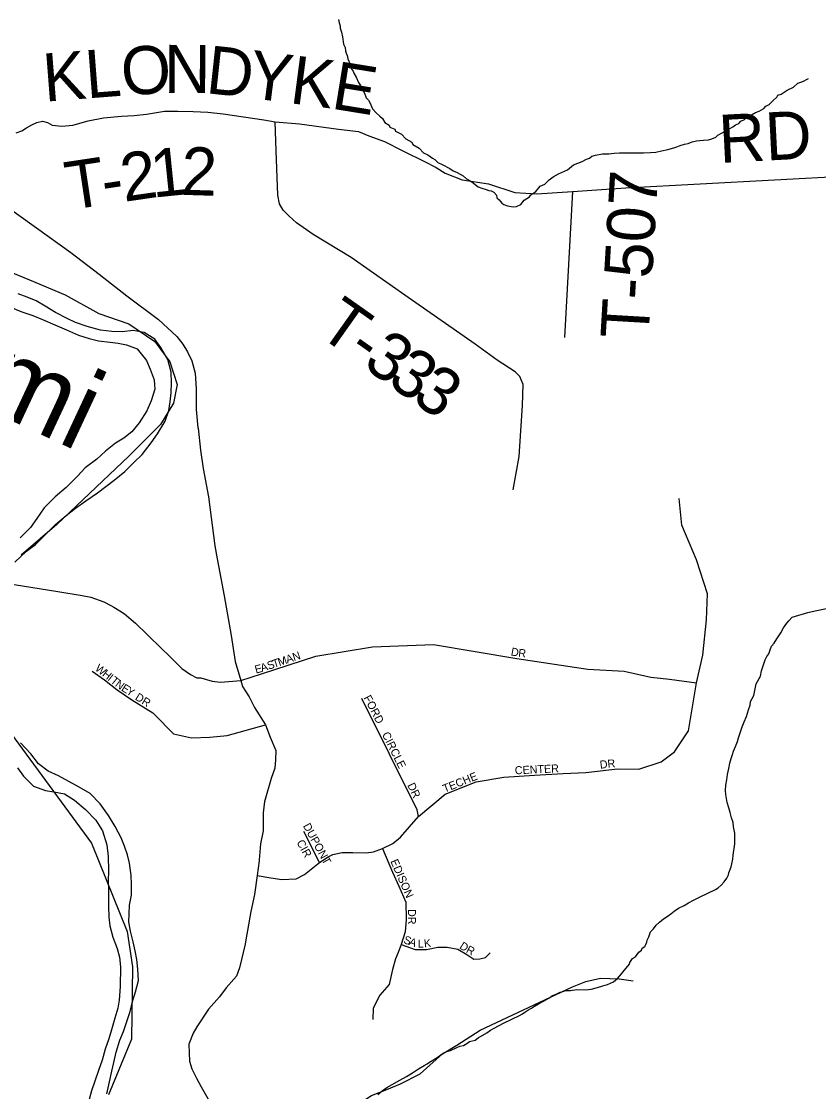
# Model space of a CAD drawing. Extents: x 1310247 to 1664935, y 235267 to 584339.
# Drawn here: x 1469473 to 1474448, y 423634 to 430317 of the extents above; entities that cross this region are included whole.
import ezdxf

# ---------------------------------------------------------------- set-up
doc = ezdxf.new("R2010")
doc.units = 0
for name, color, linetype in [('GM_X_Major_River', 7, 'Continuous'), ('GM_X_Major_River_Text', 7, 'Continuous'), ('GM_X_Minor_River', 7, 'Continuous'), ('GM_X_State_Route', 7, 'Continuous'), ('GM_X_Township', 7, 'Continuous'), ('GM_X_Township_Road', 7, 'Continuous'), ('GM_X_Township_Road_Text', 7, 'Continuous'), ('GM_X_Township_Subdivision', 7, 'Continuous'), ('GM_X_Township_Subdivision_Text', 7, 'Continuous'), ('GM_X_US_Route', 7, 'Continuous')]:
    doc.layers.add(name, color=color, linetype=linetype)

msp = doc.modelspace()

# ---------------------------------------------------------------- linework, layer by layer
at = {"layer": 'GM_X_Major_River'}
for points in [[(1470305.7, 428332.2), (1470238.5, 428373.8), (1470170.6, 428387.2), (1470102.3, 428378.6), (1470036.2, 428380), (1469966.2, 428389.4), (1469882.5, 428411.2), (1469810.9, 428436.8), (1469757.4, 428462), (1469686, 428499.6), (1469620.8, 428539.1), (1469565.4, 428572.4), (1469509.7, 428595.6), (1469452.1, 428616.9)], [(1469332.6, 428563.1), (1469475.7, 428504), (1469543.3, 428480.5), (1469604.9, 428455.1), (1469682.4, 428423.4), (1469753.8, 428391.8), (1469829.3, 428358.1), (1469894.9, 428336.7), (1469954.8, 428323.4), (1470026.7, 428313.9), (1470076.7, 428308.8), (1470128.6, 428297.7), (1470196.2, 428272.2), (1470252.7, 428200.8), (1470275.6, 428146.1), (1470302.2, 428079.3), (1470304.9, 428021), (1470283.3, 427947.1), (1470255.9, 427885.5), (1470208.1, 427810.1), (1470162.8, 427754.8), (1470111.8, 427715.7), (1470059, 427682.7), (1469997.8, 427633.7), (1469942.6, 427584.6), (1469871.2, 427529.9), (1469822, 427476.7), (1469752.3, 427407.8), (1469682.9, 427349), (1469615.2, 427280.1), (1469569.7, 427212.8), (1469530.4, 427157.3), (1469464.8, 427092.4)], [(1469431.4, 426940.5), (1469505.1, 427009.3), (1469560.1, 427050.3), (1469627.7, 427117.2), (1469685.1, 427176.3), (1469752.5, 427231.1), (1469809.6, 427278.1), (1469874.7, 427323), (1469948, 427373.7), (1469999, 427412.8), (1470051.9, 427451.9), (1470119.3, 427506.7), (1470174.7, 427563.8), (1470225.8, 427613), (1470281.6, 427686.1), (1470322.9, 427741.5), (1470370.7, 427820.8), (1470392.2, 427888.7), (1470401.4, 427942.7), (1470406.7, 427998.8), (1470410, 428061), (1470407.5, 428127.3), (1470387.1, 428206.1), (1470342.7, 428281.3), (1470305.7, 428332.2)], [(1470006.1, 423621.1), (1470021.8, 423695.1), (1470037.3, 423763), (1470050.5, 423817), (1470063.9, 423881), (1470087.6, 423954.8), (1470110.9, 424010.5), (1470128.1, 424066.4), (1470151.7, 424134.2), (1470167, 424196.1), (1470184.4, 424258), (1470204, 424327.9), (1470199.5, 424398.3), (1470192.8, 424458.7), (1470182, 424513.1), (1470171.2, 424569.6), (1470154.6, 424636.2), (1470143.9, 424694.7), (1470145, 424744.9), (1470148.2, 424799), (1470159.6, 424861), (1470159.1, 424929.3), (1470158.2, 424983.6), (1470147.9, 425060.1), (1470135, 425112.6), (1470116.2, 425167.2), (1470095.3, 425219.8), (1470058.7, 425288.9), (1470016.1, 425358), (1469963.6, 425431.4), (1469902.9, 425496.9), (1469833.6, 425534.5), (1469768.2, 425570), (1469704.8, 425605.4), (1469639.3, 425634.9), (1469580.2, 425680.3), (1469531.5, 425743.5), (1469466.9, 425813.1)], [(1469447.4, 425656.9), (1469486.3, 425603.9), (1469549.1, 425542.3), (1469622.7, 425514.7), (1469674.6, 425505.6), (1469742.5, 425494.2), (1469803.8, 425454.8), (1469872.6, 425395.1), (1469937.3, 425329.5), (1469977.9, 425262.4), (1470006.1, 425175.5), (1470014.5, 425103), (1470016.6, 425014.6)], [(1470016.6, 425014.6), (1470015.2, 424948.3), (1470016, 424894.1), (1470016.9, 424843.9), (1470015.7, 424791.7), (1470018.2, 424723.4), (1470025.1, 424669), (1470043.6, 424598.3), (1470070.1, 424527.5), (1470084.9, 424473), (1470091.6, 424412.6), (1470088.9, 424290.1), (1470083.1, 424205.9), (1470074, 424155.9), (1470056.5, 424092), (1470034.9, 424020.1), (1470017.6, 423964.2), (1469996.2, 423898.4), (1469976.6, 423830.5), (1469953.2, 423766.8), (1469910.3, 423639.1), (1469888.6, 423561.2)]]:
    msp.add_lwpolyline(points, dxfattribs=at)
at = {"layer": 'GM_X_Minor_River'}
for points in [[(1471450.8, 430330.2), (1471456.2, 430308), (1471461.8, 430289.8), (1471461.4, 430275.8), (1471470.8, 430249.5), (1471476.1, 430221.4), (1471482.9, 430175.1), (1471492.4, 430154.8), (1471495.9, 430132.7), (1471499.5, 430118.6), (1471505.2, 430104.4), (1471510.7, 430084.2), (1471516.4, 430070.1), (1471525.8, 430047.8), (1471531.2, 430023.6), (1471542.8, 430007.3), (1471546.5, 429993.2), (1471561.9, 429968.7), (1471577.1, 429936.3), (1471588.7, 429918), (1471592.3, 429901.8), (1471604, 429887.5), (1471613.5, 429869.2), (1471624.8, 429840.9), (1471638.5, 429826.5), (1471648.1, 429810.2), (1471663.2, 429771.8), (1471686.6, 429747.1), (1471710.2, 429726.5), (1471725.8, 429710.1), (1471741.2, 429685.6), (1471766.9, 429668.9), (1471772.6, 429656.8), (1471802.3, 429644), (1471808, 429631.8), (1471845.7, 429612.8), (1471871, 429584.1), (1471908.6, 429563.1), (1471916.2, 429548.8), (1471955.8, 429525.8), (1471983.1, 429497), (1472008.9, 429484.3), (1472038.4, 429463.5), (1472052.2, 429455.1), (1472071.8, 429436.6), (1472099.6, 429423.8), (1472147.1, 429398.6), (1472166.7, 429384), (1472192.5, 429373.3), (1472230.1, 429352.3), (1472249.7, 429333.8), (1472277.4, 429319), (1472291.2, 429308.7)], [(1472291.2, 429308.7), (1472305, 429298.3), (1472322.6, 429283.8), (1472346.5, 429275.2), (1472372.4, 429268.5), (1472390.3, 429262), (1472404.2, 429259.6), (1472422.1, 429251.2), (1472437.6, 429232.7), (1472439.2, 429216.7), (1472455, 429204.2), (1472470.5, 429181.8), (1472484.3, 429173.4), (1472506.1, 429164.8), (1472542.1, 429159.9), (1472562.2, 429161.4), (1472588.6, 429174.7), (1472611.3, 429200.1), (1472643.9, 429221.3), (1472652.3, 429235.1), (1472682.9, 429254.3), (1472709.8, 429287.7), (1472740.2, 429300.9), (1472767, 429328.3), (1472791.5, 429347.7), (1472824, 429364.8), (1472880.9, 429391.4), (1472917.8, 429422.5), (1472972.4, 429443.1), (1472998.8, 429456.4), (1473017.1, 429464), (1473033.4, 429475.5), (1473055.7, 429483), (1473100, 429489.8), (1473138.1, 429490.8), (1473172.3, 429493.9), (1473204.4, 429497.1), (1473246.5, 429496), (1473312.7, 429496.3), (1473354.8, 429497.2), (1473399, 429498), (1473431.1, 429501.2), (1473467.5, 429510.2), (1473507.8, 429517.2), (1473544.1, 429528.3), (1473562.3, 429533.8), (1473584.6, 429543.2), (1473610.9, 429550.6), (1473633.1, 429556), (1473659.4, 429565.3), (1473685.7, 429572.6), (1473705.7, 429574.1), (1473729.8, 429575.5), (1473760, 429578.7), (1473782.2, 429584.1), (1473806.6, 429595.5), (1473818.9, 429607.2), (1473841.2, 429618.6), (1473869.7, 429633.9), (1473883.9, 429641.6), (1473912.4, 429658.8), (1473928.8, 429672.5), (1473949.1, 429679.9), (1473963.5, 429693.6), (1473985.8, 429705), (1474004.3, 429720.5), (1474028.7, 429733.9), (1474053.1, 429749.3), (1474077.4, 429756.7), (1474091.6, 429764.3), (1474105.9, 429774), (1474118.3, 429787.7), (1474138.6, 429799.1), (1474163.3, 429824.5), (1474187.9, 429843.9), (1474194.2, 429855.8), (1474214.4, 429863.3), (1474226.7, 429871), (1474251.2, 429888.3), (1474291.8, 429907.3), (1474318.5, 429932.7), (1474342.7, 429940), (1474356.9, 429945.7), (1474373.2, 429955.3), (1474385.4, 429961)], [(1473901.3, 425037.8), (1473905.8, 425057.7), (1473912.5, 425085.6), (1473915.2, 425111.5), (1473925, 425181.4), (1473925.7, 425207.4), (1473924.2, 425229.5), (1473924.7, 425247.5), (1473917.7, 425287.8), (1473914.3, 425313.9), (1473905.1, 425344.2), (1473895.9, 425376.5), (1473886.6, 425406.8), (1473877.4, 425439.1), (1473872.1, 425465.2), (1473868.7, 425489.4), (1473867.3, 425515.5), (1473868.1, 425547.5), (1473875, 425581.3), (1473879.9, 425615.3), (1473886.8, 425651.2), (1473893.7, 425685), (1473902.5, 425714.9), (1473911.1, 425738.7), (1473917.7, 425760.5), (1473928.4, 425790.3), (1473941.2, 425820), (1473947.9, 425843.9), (1473958.7, 425875.6), (1473971.6, 425911.4), (1473982.5, 425943.1), (1473997.4, 425976.8), (1474010.5, 426018.5), (1474021.2, 426048.3), (1474023.8, 426070.3), (1474042.8, 426107.8), (1474058.7, 426181.5), (1474086, 426228.9), (1474090.9, 426262.8), (1474114.6, 426330.3), (1474125.2, 426352.1), (1474137.7, 426367.8), (1474146.3, 426393.6), (1474152.9, 426415.4), (1474171.4, 426435), (1474188.2, 426462.6), (1474211.2, 426500), (1474228, 426529.7), (1474248.8, 426559.2), (1474261.2, 426574.9), (1474283.8, 426596.3), (1474380.9, 426625.8), (1474427.3, 426636.6), (1474497.8, 426650.8)], [(1471697.3, 423617), (1471723.9, 423638.4), (1471752.5, 423659.7), (1471833.9, 423705.6), (1471876.6, 423728.5), (1471913.3, 423751.6), (1471950, 423776.7), (1471986.6, 423797.8), (1472004.9, 423807.3), (1472019.3, 423819), (1472039.6, 423830.5), (1472053.9, 423840.1), (1472068.1, 423847.7), (1472104.9, 423874.8), (1472121.2, 423882.4), (1472151.5, 423891.6), (1472190.1, 423910.6), (1472208.3, 423918.2), (1472232.5, 423921.6), (1472252.8, 423935), (1472269.2, 423946.6), (1472305.5, 423955.7), (1472324, 423971.2), (1472376.9, 424001.9), (1472399.3, 424017.4), (1472423.7, 424030.7), (1472480.7, 424061.3), (1472582.1, 424108.7), (1472600.5, 424120.3), (1472614.8, 424129.9), (1472633.2, 424143.5), (1472655.5, 424154.9), (1472675.9, 424168.4), (1472700.3, 424181.8), (1472730.8, 424199), (1472763.4, 424218.2), (1472787.9, 424233.6), (1472806.1, 424241.1), (1472834.5, 424254.4), (1472850.7, 424260), (1472870.9, 424265.5), (1472899, 424266.7), (1472939.3, 424271.7), (1472993.4, 424270.3), (1473011.5, 424271.8), (1473029.5, 424273.3), (1473067.9, 424284.3), (1473100.3, 424295.5), (1473130.6, 424302.7), (1473148.9, 424312.3), (1473167.1, 424319.8), (1473179.4, 424329.5), (1473193.7, 424341.1), (1473206.1, 424354.8), (1473218.5, 424370.5), (1473235.1, 424390.1), (1473257.8, 424417.6), (1473268.1, 424429.3), (1473270.4, 424441.3), (1473287.1, 424464.9), (1473305.4, 424476.4), (1473326.2, 424506), (1473342.6, 424517.5), (1473346.9, 424529.4), (1473363.2, 424541), (1473369.6, 424552.9), (1473375.9, 424566.7), (1473378.3, 424580.7), (1473388.8, 424600.5), (1473399.6, 424632.2), (1473418.2, 424651.8), (1473434.8, 424673.4), (1473455.3, 424692.9), (1473479.9, 424712.3), (1473502.3, 424727.7), (1473524.8, 424745.1), (1473547.3, 424760.6), (1473573.9, 424779.9), (1473608.4, 424797), (1473636.9, 424812.3), (1473667.4, 424829.6), (1473708, 424850.5), (1473805.4, 424896.1), (1473821.8, 424907.7), (1473840.2, 424923.2), (1473858.8, 424944.7), (1473875.5, 424968.3), (1473886, 424988.1), (1473888.3, 425000.1), (1473901.3, 425037.8)]]:
    msp.add_lwpolyline(points, dxfattribs=at)
at = {"layer": 'GM_X_State_Route'}
for points in [[(1469095.9, 426858.4), (1469165.4, 426845.9), (1469313.7, 426820.6), (1469428.6, 426801), (1469699.9, 426757.8), (1469851.6, 426731.7)], [(1469851.6, 426731.7), (1469905.3, 426722.4), (1469986.6, 426692.3), (1470030.4, 426670.3), (1470049.8, 426660.5), (1470086.7, 426637.5)], [(1470086.7, 426637.5), (1470116.8, 426618.7), (1470185.3, 426558.7), (1470257.6, 426488.6), (1470350.8, 426397.5)], [(1470350.8, 426397.5), (1470390.4, 426358.8), (1470474.4, 426276.4), (1470527.4, 426238.9), (1470567, 426217.8), (1470592.5, 426218.6), (1470663.1, 426197), (1470715.8, 426191.8), (1470842.2, 426201.7)]]:
    msp.add_lwpolyline(points, dxfattribs=at)
at = {"layer": 'GM_X_Township'}
for points in [[(1469238.4, 428820.6), (1469524.2, 428704), (1469745.8, 428610.7), (1469955.7, 428494), (1470142.3, 428429.8), (1470305.6, 428319), (1470398.9, 428190.7), (1470445.5, 428050.7), (1470422.2, 427934.1), (1470340.5, 427799.9), (1470142.3, 427601.6), (1469693.2, 427175.9), (1469471.6, 426983.4)], [(1469238.4, 428820.6), (1469524.2, 428704), (1469745.8, 428610.7), (1469955.7, 428494), (1470142.3, 428429.8), (1470305.6, 428319), (1470398.9, 428190.7), (1470445.5, 428050.7), (1470422.2, 427934.1), (1470340.5, 427799.9), (1470142.3, 427601.6), (1469693.2, 427175.9), (1469471.6, 426983.4)], [(1469334.6, 425967.8), (1469910.6, 425185.2), (1470132.9, 424633.7), (1470167, 424414.5), (1470160.7, 423961.2), (1470016.3, 423614.6)], [(1469334.6, 425967.8), (1469910.6, 425185.2), (1470132.9, 424633.7), (1470167, 424414.5), (1470160.7, 423961.2), (1470016.3, 423614.6)]]:
    msp.add_lwpolyline(points, dxfattribs=at)
at = {"layer": 'GM_X_Township_Road'}
for points in [[(1469440.9, 429622.3), (1469474.7, 429634.2), (1469505.1, 429653.7), (1469537.4, 429671.1), (1469568.4, 429685.7), (1469605.3, 429695.3), (1469635.2, 429686.4), (1469665.4, 429670.5), (1469724.4, 429664), (1469794, 429669.4), (1469888.7, 429697.1), (1469984.6, 429716.2), (1470098.4, 429725.4), (1470175.5, 429729.9), (1470253.4, 429738.3), (1470365.3, 429756.8), (1470449.3, 429757.1), (1470545.3, 429755.2), (1470636.8, 429750.6), (1470731.5, 429740.6), (1470985.6, 429703.6), (1471056.8, 429691), (1471207.8, 429676.8), (1471451.8, 429644), (1471575.8, 429630.4), (1471641.7, 429603.3), (1471738.6, 429568.4), (1471853, 429508.4), (1471988.6, 429442.4), (1472060.3, 429405.6), (1472117.3, 429370.6), (1472224.4, 429328.3), (1472387.8, 429302.9), (1472551.1, 429248.1), (1472689.3, 429241.5), (1472912.7, 429255.8), (1473185.4, 429274)], [(1472542.7, 427393.2), (1472578.5, 427600.5), (1472590.4, 427761.5), (1472599.4, 427918.1), (1472603.8, 428050.8), (1472582.9, 428100), (1472554.6, 428128.3), (1472441.3, 428202.9), (1472304.1, 428302), (1471886.9, 428592.7), (1471531.7, 428844), (1471293.2, 428985.8), (1471188.7, 429060.1), (1471143.5, 429101.2), (1471106.3, 429138.1), (1471083.2, 429178.6), (1471072.3, 429233), (1471063.5, 429509), (1471056.8, 429691)], [(1473185.4, 429274), (1473244.5, 429278), (1475100.5, 429377.4), (1475907.9, 429432.7)], [(1472912.7, 429255.8), (1472862.9, 428343.4)], [(1470831.3, 423140.9), (1470891.3, 423166), (1470958, 423185), (1471032.1, 423205.6), (1471113, 423233.1), (1471181.2, 423264.3), (1471259.5, 423318.8), (1471329.8, 423369.6), (1471418.1, 423459.7), (1471487.4, 423500.5), (1471578.9, 423557.5), (1471658.1, 423609.4), (1471753.2, 423647.4), (1471838.9, 423683.2), (1471960.5, 423744.7), (1472101.3, 423870.1), (1472189.6, 423923.9), (1472335.5, 424017.3), (1472911.3, 424288.2), (1472996, 424322.2), (1473086.3, 424342.2), (1473204.1, 424339.4), (1473289.6, 424325.5)]]:
    msp.add_lwpolyline(points, dxfattribs=at)
at = {"layer": 'GM_X_Township_Subdivision'}
for points in [[(1470944.8, 424984.5), (1471030, 424969.1), (1471098.6, 424959.1), (1471186.8, 424963), (1471238.7, 424989.4), (1471333.3, 425064.1), (1471386.7, 425101.1), (1471415.5, 425115.4), (1471475.1, 425127.7), (1471540.9, 425127), (1471623.8, 425124.9), (1471669.7, 425132.5), (1471725.8, 425152.3), (1471790.9, 425184.5), (1471839.5, 425224.3), (1471950.2, 425353.1), (1472116.6, 425491.2), (1472311.2, 425569.7), (1472483.9, 425597.9), (1472675.4, 425610.5), (1472854.3, 425619.9), (1472995.6, 425626.2), (1473193.6, 425649.2), (1473326.1, 425646.9), (1473465.5, 425693.3), (1473549.2, 425756.1), (1473635.2, 425886.3), (1473686.3, 426186.1), (1473725.9, 426360.4), (1473749.1, 426581.2), (1473754.9, 426742.2), (1473686.1, 426954.1), (1473594.5, 427171.8), (1473577.3, 427337.9)], [(1470842.2, 426201.7), (1470972, 426243.5), (1471309.8, 426354.5), (1471664.5, 426411), (1472044.4, 426426.7), (1472565.5, 426338.8), (1473008.1, 426272.8), (1473234.2, 426260.3), (1473400.6, 426222.6), (1473516.7, 426210.1), (1473686.3, 426186.1)], [(1469914.9, 426260.3), (1469991.4, 426205.4), (1470069.8, 426142.7), (1470161.9, 426081.9), (1470293.2, 425999.6), (1470340.2, 425952.6), (1470387.2, 425903.6), (1470422.5, 425868.3), (1470440.7, 425864.2)], [(1471950.2, 425353.1), (1471942, 425394), (1471596.5, 426090.1)], [(1470440.7, 425864.2), (1470534.2, 425842.8), (1470647.9, 425846.8), (1470755.9, 425858), (1470996.5, 425925)], [(1471333.3, 425064.1), (1471234.7, 425259.5)], [(1471725.8, 425152.3), (1471788.9, 425004.4), (1471828.6, 424916.7), (1471871.1, 424816.6), (1471873.8, 424708.4), (1471868.3, 424633), (1471842.3, 424552.2), (1471823.3, 424503.5)], [(1471823.3, 424503.5), (1471808, 424464.5), (1471788.9, 424396), (1471766.9, 424302.9), (1471709.4, 424235.7), (1471668.3, 424156.2), (1471666.9, 424085)], [(1471842.3, 424552.2), (1471930, 424522.1), (1472001.2, 424522.1), (1472072.5, 424537.1), (1472130, 424537.1), (1472195.8, 424523.4), (1472252, 424490.6), (1472297.2, 424461.8), (1472334.2, 424463.2), (1472369.8, 424471.4), (1472398.6, 424500.1)]]:
    msp.add_lwpolyline(points, dxfattribs=at)
at = {"layer": 'GM_X_US_Route'}
for points in [[(1469144.8, 429387.7), (1469149.9, 429380.6), (1469200.6, 429323), (1469279.2, 429239.9), (1469359.7, 429178.7), (1469442.7, 429117.5), (1469566.8, 429029.2), (1469781.9, 428873.7), (1469957.6, 428739.9), (1470129.8, 428603.5), (1470329.1, 428455), (1470442.7, 428349.2), (1470479.4, 428302), (1470509.1, 428253), (1470535.4, 428197.1), (1470557.2, 428121), (1470562.4, 428023.1), (1470564.2, 427892.9), (1470574.6, 427779.4), (1470574.9, 427776.5)], [(1470574.9, 427776.5), (1470591.2, 427640.8), (1470607.8, 427524.5), (1470641.4, 427348.9), (1470679.9, 427042.4), (1470694.6, 426960.4)], [(1470694.6, 426960.4), (1470702, 426918.7), (1470739, 426730.3), (1470781.4, 426482.8), (1470807.3, 426320.3), (1470842.2, 426201.7)], [(1470842.2, 426201.7), (1470853.6, 426164.2), (1470890.8, 426105.8)], [(1470890.8, 426105.8), (1470894.8, 426099.6), (1470928.1, 426032.9), (1470996.5, 425925), (1471026.1, 425846.8), (1471061.4, 425764.5), (1471059.4, 425705.7), (1471053.5, 425654.7), (1471032, 425590.1), (1470992.7, 425451.8)], [(1470992.7, 425451.8), (1470990.8, 425445), (1470981, 425374.5), (1470980.8, 425262.3), (1470965.3, 425182.5), (1470957.5, 425082.5), (1470956.5, 425075.1)], [(1470956.5, 425075.1), (1470944.8, 424984.5), (1470927.1, 424865), (1470904.6, 424759.2), (1470884, 424640.6), (1470876, 424594)], [(1470876, 424594), (1470869.3, 424555.4), (1470834.5, 424406.9), (1470814.5, 424356.1), (1470750.4, 424283), (1470708.8, 424225.9), (1470640.7, 424149.4), (1470568.3, 424039), (1470544.4, 423999.2), (1470518.5, 423931.4), (1470520.5, 423875.6), (1470522.5, 423823.7), (1470536.4, 423775.9), (1470565.3, 423718.1), (1470595.2, 423664.2), (1470645.1, 423577.5)]]:
    msp.add_lwpolyline(points, dxfattribs=at)

# ---------------------------------------------------------------- texts
at = {"layer": 'GM_X_Major_River_Text'}
msp.add_text('Miami', height=500, rotation=334.99641, dxfattribs=at).set_placement((1468206.1, 428385.2))
at = {"layer": 'GM_X_Township_Road_Text'}
for s, rotation, p in [('K', 4.42301, (1469618.3, 429815.8)), ('L', 4.41843, (1469881.5, 429836.2)), ('O', 3.94832, (1470104.6, 429853.4)), ('N', 359.61021, (1470362, 429871.4)), ('D', 353.84647, (1470618, 429870.1)), ('Y', 352.59529, (1470878.8, 429842)), ('K', 352.54017, (1471140.5, 429808)), ('E', 350.77651, (1471399.8, 429774.1)), ('RD', 2.96116, (1473832.1, 429433.2)), ('2', 8.16175, (1470113.8, 429190.6)), ('1', 5.79655, (1470293.4, 429216.4)), ('2', 358.22001, (1470466.8, 429234.7)), ('T', 8.53861, (1469770.5, 429139.2)), ('-', 8.45357, (1469992.3, 429172.5)), ('T-507', 86.63328, (1473385.6, 428330)), ('T', 324.74081, (1471311.2, 428366.6)), ('-', 324.74002, (1471494.5, 428237.1)), ('3', 324.7746, (1471595.2, 428165.8)), ('3', 324.8711, (1471746.6, 428058.9)), ('3', 325.33182, (1471899.9, 427951.1))]:
    msp.add_text(s, height=300, rotation=rotation, dxfattribs=at).set_placement(p)
at = {"layer": 'GM_X_Township_Subdivision_Text'}
for s, rotation, p in [('N', 18.73912, (1471174.2, 426322.1)), ('D', 349.6287, (1472524.7, 426358.9)), ('R', 353.48927, (1472571.6, 426350.5)), ('W', 321.58967, (1469928.1, 426269.1)), ('A', 18.05664, (1470973.4, 426254.5)), ('S', 18.76751, (1471015.9, 426268.3)), ('T', 18.74596, (1471049.2, 426279.7)), ('M', 18.74596, (1471082.5, 426291)), ('A', 18.73912, (1471132.5, 426307.9)), ('H', 321.59864, (1469972.9, 426233.6)), ('I', 321.62666, (1470007.4, 426206.2)), ('E', 15.00356, (1470936.6, 426244.6)), ('T', 321.58342, (1470024.7, 426192.6)), ('N', 323.65926, (1470053.8, 426169.5)), ('E', 327.45625, (1470092.2, 426141.4)), ('Y', 327.72283, (1470122.1, 426122.4)), ('DR', 327.98725, (1470178, 426084.9)), ('FORD', 297.25232, (1471607, 426094.5)), ('CIRCLE', 296.56506, (1471721.4, 425865.6)), ('DR', 6.01679, (1473084.8, 425650.7)), ('CENTER', 2.68666, (1472553.2, 425615.6)), ('TECHE', 22.03431, (1472114.3, 425500.5)), ('DR', 295.20175, (1471879.9, 425548.6)), ('DUPONT', 298.85616, (1471228.5, 425293.9)), ('CIR', 298.81374, (1471188.3, 425190.9)), ('EDISON', 293.4984, (1471774.5, 425073.1)), ('DR', 270, (1471885.2, 424774.6)), ('S', 340.18262, (1471853.2, 424563.2)), ('A', 340.62429, (1471886.7, 424551.1)), ('L', 0.56009, (1471946.8, 424533.4)), ('K', 6.28855, (1471987.5, 424534.1)), ('D', 327.22538, (1472202.4, 424531.5)), ('R', 332.15058, (1472243.4, 424505.3))]:
    msp.add_text(s, height=50, rotation=rotation, dxfattribs=at).set_placement(p)

doc.saveas('drawing.dxf')
